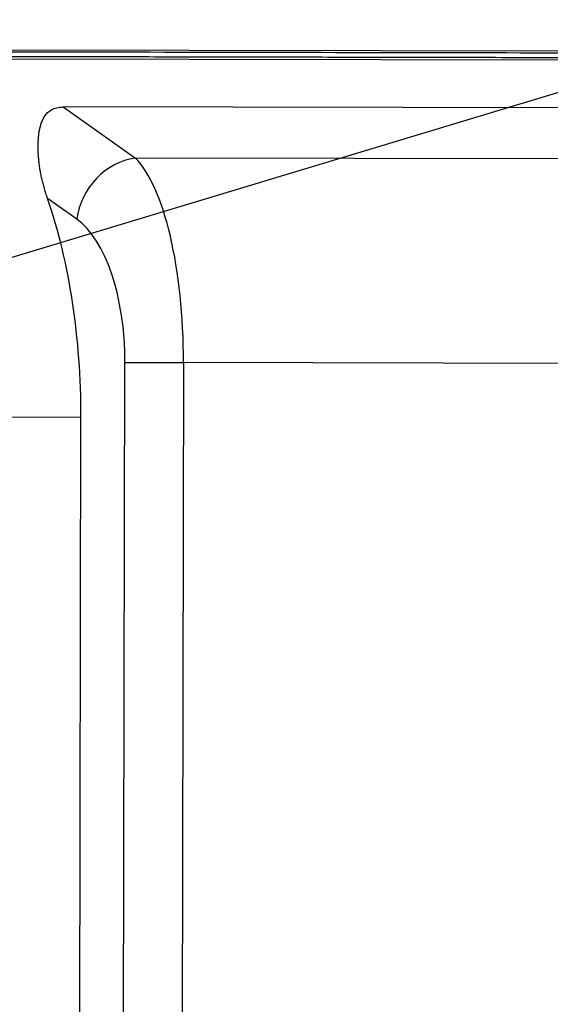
# Model space of a CAD drawing. Header units: millimetres. Extents: x 40090 to 187415, y -53271 to 40260.
# Tile 273 of 406: x 126887 to 126912, y 16854 to 16900. Entities that reach past the tile are written whole.
import ezdxf

# ---------------------------------------------------------------- set-up
doc = ezdxf.new("R2010")
doc.units = ezdxf.units.MM
for name, color, linetype in [('AVM_nárokLAN', 30, 'Continuous'), ('AVM_projektor', 6, 'Continuous'), ('AVM_sp_230VAC', 170, 'Continuous')]:
    doc.layers.add(name, color=color, linetype=linetype)
doc.styles.add('AVM', font='arial.ttf')
doc.dimstyles.new('AVM-1_50', dxfattribs={"dimscale": 40, "dimtxt": 2.5, "dimasz": 2.5, "dimexe": 1.25, "dimexo": 0.625, "dimtad": 1, "dimdec": 0, "dimrnd": 1, "dimtxsty": 'AVM', "dimcen": 2.5, "dimclrd": 256, "dimclre": 256, "dimclrt": 256, "dimadec": 0, "dimazin": 0, "dimtfac": 1, "dimtdec": 0, "dimtmove": 0, "dimatfit": 3, "dimfxl": 0, "dimarcsym": 0})

# ---------------------------------------------------------------- blocks, each defined once
blk = doc.blocks.new('PT-FW430-bottom')
for p, q in [((-215, 3.285), (-215, 320.97)), ((-214.565, 304.016), (-214.565, 3.544)), ((-212.351, 304.11), (-212.351, 27.667)), ((-209.986, 304.238), (-209.986, 31.031)), ((-200.483, 55.046), (-200.483, 33.278)), ((-200.483, 30.559), (-200.483, 33.278)), ((-200.483, 33.278), (16.887, 33.278)), ((-212.351, 27.667), (-209.986, 31.031)), ((17.425, 30.559), (-200.483, 30.559)), ((-197.929, 28.522), (-197.929, 3.282)), ((-135.907, 28.522), (-197.929, 28.522)), ((-207.135, 28.312), (-208.093, 26.95))]:
    blk.add_line(p, q)
for centre, major_axis, ratio, start_param, end_param in [((-200.483, 30.014), (-10, 0), 0.326415, 4.712389, 5.966408), ((-207.135, 31.031), (2.454, -1.725), 0.868775, 3.821913, 5.260678), ((-200.483, 27.295), (-7, 0), 0.466308, 4.712389, 5.966408), ((-197.929, 20.595), (-17, 0), 0.466308, 4.712389, 5.353203)]:
    blk.add_ellipse(centre, major_axis=major_axis, ratio=ratio, start_param=start_param, end_param=end_param)
for points, start_tangent, end_tangent in [([(-214.9, 320.87), (-214.9, 299.696), (-214.9, 278.521), (-214.899, 257.347), (-214.899, 236.172), (-214.899, 214.997), (-214.899, 193.823), (-214.899, 172.648), (-214.899, 151.474), (-214.899, 130.299), (-214.899, 109.125), (-214.899, 87.95), (-214.899, 66.775), (-214.899, 45.601), (-214.899, 24.426), (-214.899, 3.252)], (0.000001, -1), (0.000001, -1)), ([(-214.697, 3.219), (-214.697, 7.244), (-214.697, 11.27), (-214.697, 15.295), (-214.697, 19.32), (-214.697, 23.345), (-214.697, 27.37), (-214.697, 31.396), (-214.697, 35.421), (-214.697, 39.446), (-214.697, 43.471), (-214.697, 47.497), (-214.697, 51.522), (-214.697, 55.547), (-214.697, 59.572), (-214.697, 63.597), (-214.697, 67.623), (-214.697, 71.648), (-214.697, 75.673), (-214.697, 79.698), (-214.697, 83.724), (-214.697, 87.749), (-214.697, 91.774), (-214.697, 95.799), (-214.697, 99.824), (-214.697, 103.85), (-214.697, 107.875), (-214.697, 111.9), (-214.697, 115.925), (-214.697, 119.951), (-214.697, 123.976), (-214.697, 128.001), (-214.697, 132.026), (-214.697, 136.051), (-214.697, 140.077), (-214.697, 144.102), (-214.697, 148.127), (-214.697, 152.152), (-214.697, 156.178), (-214.697, 160.203), (-214.697, 164.228), (-214.697, 168.253), (-214.697, 172.278), (-214.697, 176.304), (-214.697, 180.329), (-214.698, 184.354), (-214.698, 188.379), (-214.698, 192.405), (-214.698, 196.43), (-214.698, 200.455), (-214.698, 204.48), (-214.698, 208.505), (-214.698, 212.531), (-214.698, 216.556), (-214.698, 220.581), (-214.698, 224.606), (-214.698, 228.632), (-214.698, 232.657), (-214.698, 236.682), (-214.698, 240.707), (-214.698, 244.732), (-214.698, 248.758), (-214.698, 252.783), (-214.698, 256.808), (-214.698, 260.833), (-214.698, 264.859), (-214.698, 268.884), (-214.698, 272.909), (-214.698, 276.934), (-214.698, 280.959), (-214.698, 284.985), (-214.698, 289.01), (-214.698, 293.035), (-214.698, 297.06), (-214.698, 301.086), (-214.698, 305.111)], (-0.000004, 1), (-0.000004, 1)), ([(-208.093, 26.95), (-208.211, 26.909), (-208.328, 26.871), (-208.444, 26.835), (-208.561, 26.801), (-208.676, 26.769), (-208.791, 26.738), (-208.905, 26.71), (-209.018, 26.683), (-209.131, 26.659), (-209.243, 26.636), (-209.355, 26.615), (-209.466, 26.596), (-209.576, 26.579), (-209.685, 26.564), (-209.794, 26.55), (-209.901, 26.539), (-210.008, 26.529), (-210.114, 26.521), (-210.22, 26.515), (-210.324, 26.511), (-210.428, 26.508), (-210.531, 26.508), (-210.633, 26.509), (-210.734, 26.512), (-210.833, 26.517), (-210.932, 26.524), (-211.03, 26.533), (-211.126, 26.545), (-211.221, 26.56), (-211.315, 26.578), (-211.408, 26.6), (-211.499, 26.625), (-211.589, 26.654), (-211.677, 26.686), (-211.764, 26.724), (-211.849, 26.766), (-211.932, 26.817), (-212.011, 26.876), (-212.087, 26.945), (-212.157, 27.027), (-212.221, 27.127), (-212.274, 27.244), (-212.315, 27.374), (-212.341, 27.516), (-212.351, 27.667)], (-0.944481, -0.328567), (0.000498, 1))]:
    blk.add_spline(points, degree=3, dxfattribs=dict(start_tangent=start_tangent, end_tangent=end_tangent))

msp = doc.modelspace()

# ---------------------------------------------------------------- block references
at = {"layer": 'AVM_projektor', "rotation": 269.8895464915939}
msp.add_blockref('PT-FW430-bottom', (126860.867, 16683.842), dxfattribs=at)

# ---------------------------------------------------------------- leaders
at = {"layer": 'AVM_nárokLAN', "annotation_type": 0, "has_hookline": 1, "hookline_direction": 1, "text_width": 5076.398}
msp.add_leader([(127206.349, 16953.673), (123491.29, 15020.488), (123391.29, 15020.488)], dimstyle='AVM-1_50', override={"dimgap": 0.625, "dimtad": 0}, dxfattribs=at)
at = {"layer": 'AVM_sp_230VAC', "annotation_type": 0, "has_hookline": 1, "hookline_direction": 1, "text_width": 3709.277}
msp.add_leader([(127122.435, 16960.354), (123569.463, 15887.714), (123469.463, 15887.714)], dimstyle='AVM-1_50', override={"dimgap": 0.625, "dimtad": 0}, dxfattribs=at)

doc.saveas('drawing.dxf')
